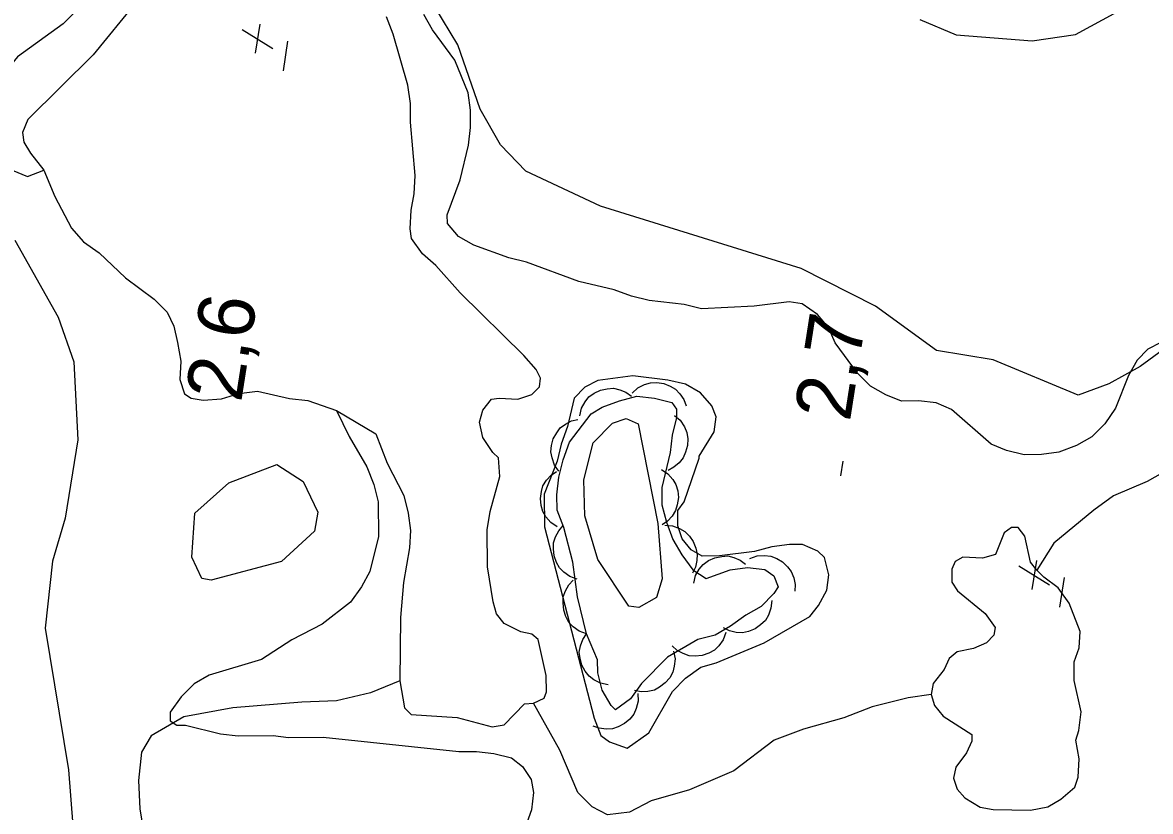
# Model space of a CAD drawing. Extents: x 282461 to 284471, y 5554090 to 5557646.
# Drawn here: x 283464.4 to 283524.3, y 5555583.9 to 5555625.8 of the extents above; entities that cross this region are included whole.
import ezdxf

# ---------------------------------------------------------------- set-up
doc = ezdxf.new("R2010")
doc.units = 0
for name, color, linetype in [('Niveau 2', 7, 'Continuous'), ('Niveau 3', 7, 'Continuous'), ('Niveau 4', 7, 'Continuous'), ('Niveau 44', 7, 'Continuous'), ('Niveau 7', 7, 'Continuous')]:
    doc.layers.add(name, color=color, linetype=linetype)

msp = doc.modelspace()

# ---------------------------------------------------------------- linework, layer by layer
at = {"layer": 'Niveau 2'}
for points in [[(283526.87, 5555609.8), (283523.78, 5555607.54), (283522.11, 5555606.61), (283520.48, 5555606.01), (283515.96, 5555607.9), (283512.95, 5555608.39), (283509.71, 5555610.74), (283505.75, 5555612.75), (283495.09, 5555616.06), (283491.12, 5555617.92), (283489.78, 5555619.32), (283488.69, 5555621.22), (283487.5, 5555624.64), (283484.65, 5555629.36)], [(283512.06, 5555625.98), (283513.99, 5555625.16), (283518.03, 5555624.84), (283520.34, 5555625.19), (283522.59, 5555626.4)], [(283463.96, 5555614.26), (283466.25, 5555610.16), (283467.09, 5555607.79), (283467.3, 5555603.64), (283466.63, 5555599.47), (283465.96, 5555597.19), (283465.57, 5555593.63), (283466.81, 5555586.1), (283467.03, 5555583.15), (283465.62, 5555575.15), (283464.68, 5555572.23), (283462.8, 5555569.06)], [(283497.12, 5555594.73), (283496.59, 5555594.8), (283494.95, 5555597.29), (283494.26, 5555599.61), (283494.21, 5555601.52), (283494.7, 5555603.48), (283495.73, 5555604.53), (283496.45, 5555604.77), (283497.09, 5555604.49), (283498.14, 5555599.19), (283498.37, 5555596.26), (283498.06, 5555595.27), (283497.12, 5555594.73)], [(283474.39, 5555596.19), (283473.89, 5555596.28), (283473.37, 5555597.4), (283473.53, 5555599.75), (283475.33, 5555601.36), (283477.89, 5555602.33), (283479.28, 5555601.43), (283480.06, 5555599.79), (283479.89, 5555598.78), (283478.13, 5555597.17), (283474.39, 5555596.19)]]:
    msp.add_lwpolyline(points, dxfattribs=at)
at = {"layer": 'Niveau 3'}
for p, q in [((283476.04, 5555625.45), (283477.67, 5555624.45)), ((283476.75, 5555624.19), (283477, 5555625.73)), ((283478.23, 5555623.25), (283478.47, 5555624.83)), ((283507.86, 5555601.72), (283507.98, 5555602.51)), ((283518.03, 5555595.68), (283518.28, 5555597.22)), ((283517.32, 5555596.94), (283518.95, 5555595.94)), ((283519.51, 5555594.74), (283519.75, 5555596.32))]:
    msp.add_line(p, q, dxfattribs=at)
at = {"layer": 'Niveau 4'}
for points in [[(283470.41, 5555626.91), (283468.11, 5555624.11), (283464.65, 5555620.67), (283464.37, 5555619.98), (283464.43, 5555619.46), (283464.78, 5555618.88), (283465.49, 5555617.98), (283466.08, 5555616.57), (283466.97, 5555614.9), (283467.61, 5555614.16), (283468.43, 5555613.58), (283469.84, 5555612.26), (283471.36, 5555611.11), (283472.06, 5555610.42), (283472.41, 5555609.68), (283472.6, 5555608.81), (283472.78, 5555607.83), (283472.73, 5555606.84), (283472.97, 5555606.09), (283473.32, 5555605.86), (283473.96, 5555605.75), (283474.94, 5555605.82), (283475.87, 5555606.11), (283476.86, 5555606.23), (283478.55, 5555605.84), (283479.53, 5555605.73), (283481.05, 5555605.2)], [(283481.05, 5555605.2), (283483.15, 5555603.96), (283483.74, 5555602.41), (283484.63, 5555600.68), (283484.87, 5555599.75), (283484.99, 5555598.83), (283484.94, 5555597.9), (283484.61, 5555596.05), (283484.45, 5555594.19), (283484.42, 5555590.84), (283484.67, 5555589.39), (283485.02, 5555589.05), (283487.46, 5555588.89), (283489.32, 5555588.38), (283489.96, 5555588.5), (283491.05, 5555589.61), (283491.52, 5555589.64), (283492.1, 5555589.91), (283492.21, 5555590.25), (283492.2, 5555591.12), (283491.78, 5555593.03), (283491.43, 5555593.32), (283490.85, 5555593.43), (283489.97, 5555593.88), (283489.56, 5555594.4), (283489.38, 5555595.04), (283489.08, 5555596.89), (283489.06, 5555598.85), (283489.23, 5555599.84), (283489.73, 5555601.69), (283489.67, 5555602.68), (283489.37, 5555602.97), (283488.84, 5555603.77), (283488.66, 5555604.58), (283488.83, 5555605.22), (283489.29, 5555605.8), (283489.7, 5555605.86), (283490.69, 5555605.81), (283491.44, 5555606.05), (283491.84, 5555606.46), (283491.9, 5555606.92), (283491.66, 5555607.38), (283491.01, 5555608.13), (283487.62, 5555611.46), (283486.33, 5555612.9), (283485.62, 5555613.53), (283485.04, 5555614.34), (283484.97, 5555614.86), (283485.02, 5555615.84), (283485.19, 5555616.71), (283485.24, 5555617.69), (283484.98, 5555620.53), (283484.98, 5555621.51), (283484.85, 5555622.49), (283484.07, 5555625.21), (283483.72, 5555626.13)], [(283532.84, 5555611.46), (283532.79, 5555610.34), (283532.51, 5555609.35), (283531.94, 5555608.42), (283531.31, 5555607.61), (283529.98, 5555606.21), (283527.79, 5555604.11), (283524.96, 5555601.89), (283524.15, 5555601.42), (283522.36, 5555600.66), (283521.32, 5555599.9), (283519.18, 5555598.15), (283518.28, 5555596.71)], [(283515.39, 5555597.36), (283514.34, 5555597.41), (283513.94, 5555597.18), (283513.77, 5555596.77), (283513.77, 5555596.08), (283514.07, 5555595.61), (283515.53, 5555594.41), (283516.06, 5555593.66), (283516, 5555593.26), (283515.6, 5555592.85), (283514.91, 5555592.55), (283514.04, 5555592.37), (283513.63, 5555592.02), (283513.35, 5555591.44), (283512.77, 5555590.69), (283512.66, 5555590.11), (283512.84, 5555589.53), (283513.31, 5555588.95), (283514.83, 5555587.98), (283514.83, 5555587.63), (283514.55, 5555587), (283513.97, 5555586.24), (283513.86, 5555585.66), (283514.04, 5555585.08), (283514.45, 5555584.62), (283515.27, 5555584.11), (283515.96, 5555584), (283517.94, 5555583.95), (283518.87, 5555584.13), (283519.56, 5555584.54), (283520.31, 5555585.18), (283520.48, 5555585.71), (283520.53, 5555586.69), (283520.35, 5555587.67), (283520.52, 5555588.19), (283520.63, 5555589.18), (283520.27, 5555590.85), (283520.26, 5555591.84), (283520.54, 5555592.59), (283520.59, 5555593.46), (283520, 5555594.96), (283519.41, 5555595.77), (283518.65, 5555596.34), (283518.28, 5555596.71), (283517.95, 5555597.14), (283517.64, 5555598.53), (283517.29, 5555598.99), (283516.94, 5555598.99), (283516.54, 5555598.7), (283516.08, 5555597.54), (283515.39, 5555597.36)], [(283484.42, 5555590.84), (283482.86, 5555590.19), (283481.06, 5555589.77), (283479.21, 5555589.7), (283475.55, 5555589.39), (283472.94, 5555588.91), (283471.21, 5555587.91), (283470.69, 5555587.04), (283470.53, 5555585.53), (283470.6, 5555584.03), (283470.97, 5555581.72), (283470.98, 5555579.98), (283470.88, 5555578.59), (283470.37, 5555576.56), (283469.99, 5555573.32), (283469.79, 5555569.56), (283469.58, 5555567.48), (283468.9, 5555565.04), (283468.16, 5555563.13), (283466.13, 5555559.68)], [(283512.66, 5555590.11), (283511.44, 5555589.93), (283509.53, 5555589.45), (283508.02, 5555588.86), (283505.88, 5555588.27), (283504.32, 5555587.68), (283502.18, 5555586.04), (283499.81, 5555585.04), (283497.78, 5555584.45), (283496.62, 5555583.86), (283495.46, 5555583.71), (283494.64, 5555584.14), (283493.88, 5555584.89), (283492.93, 5555587.14), (283491.52, 5555589.64)]]:
    msp.add_lwpolyline(points, dxfattribs=at)
at = {"layer": 'Niveau 44'}
for points in [[(283493.98, 5555604.92), (283494.08, 5555605.32), (283494.28, 5555605.66), (283494.47, 5555605.92), (283494.75, 5555606.12), (283495.08, 5555606.28), (283495.45, 5555606.35), (283495.77, 5555606.38), (283496.11, 5555606.3), (283496.44, 5555606.17), (283496.73, 5555605.96)], [(283496.77, 5555606.13), (283497.08, 5555606.41), (283497.43, 5555606.58), (283497.74, 5555606.68), (283498.09, 5555606.69), (283498.45, 5555606.64), (283498.79, 5555606.49), (283499.07, 5555606.33), (283499.31, 5555606.08), (283499.51, 5555605.78), (283499.64, 5555605.45)], [(283494.34, 5555593.33), (283493.86, 5555595.3), (283493.61, 5555597.14), (283493.13, 5555598.99), (283492.78, 5555599.91), (283492.77, 5555600.72), (283492.88, 5555601.65), (283493.1, 5555602.58), (283493.44, 5555603.51), (283494.59, 5555605.02), (283495.17, 5555605.37), (283496.09, 5555605.72), (283497.02, 5555605.96), (283497.95, 5555605.85), (283498.88, 5555605.63), (283499.12, 5555605.28), (283499.12, 5555604.82), (283498.9, 5555603.89), (283498.79, 5555602.96), (283498.34, 5555601.11), (283498.35, 5555600.19), (283498.59, 5555599.26), (283498.94, 5555598.34), (283499.41, 5555597.53), (283500, 5555596.73), (283500.7, 5555596.27), (283501.98, 5555596.74), (283502.9, 5555596.86), (283503.83, 5555596.75), (283504.3, 5555596.41), (283504.54, 5555595.83), (283504.31, 5555595.48), (283503.62, 5555594.78), (283502.81, 5555594.32), (283502, 5555593.73), (283501.19, 5555593.26), (283500.27, 5555593.03), (283498.65, 5555592.09), (283497.27, 5555590.69), (283496.69, 5555589.88), (283495.88, 5555589.29), (283495.65, 5555589.52), (283495.18, 5555590.33), (283494.94, 5555591.25), (283494.93, 5555591.95), (283494.34, 5555593.33)], [(283499.02, 5555604.94), (283499.33, 5555604.68), (283499.55, 5555604.34), (283499.68, 5555604.04), (283499.73, 5555603.7), (283499.72, 5555603.34), (283499.61, 5555602.98), (283499.49, 5555602.68), (283499.27, 5555602.42), (283498.99, 5555602.18), (283498.68, 5555602.02)], [(283492.88, 5555601.97), (283492.64, 5555602.3), (283492.51, 5555602.68), (283492.44, 5555603), (283492.48, 5555603.34), (283492.57, 5555603.69), (283492.76, 5555604.02), (283492.94, 5555604.28), (283493.22, 5555604.48), (283493.54, 5555604.65), (283493.89, 5555604.73)], [(283492.79, 5555599.02), (283492.45, 5555599.24), (283492.19, 5555599.55), (283492.02, 5555599.83), (283491.93, 5555600.16), (283491.89, 5555600.52), (283491.95, 5555600.89), (283492.03, 5555601.2), (283492.22, 5555601.49), (283492.46, 5555601.76), (283492.75, 5555601.96)], [(283498.33, 5555602.07), (283498.67, 5555601.84), (283498.93, 5555601.53), (283499.1, 5555601.26), (283499.19, 5555600.93), (283499.23, 5555600.57), (283499.17, 5555600.19), (283499.08, 5555599.88), (283498.9, 5555599.59), (283498.65, 5555599.32), (283498.36, 5555599.12)], [(283493.85, 5555596.23), (283493.46, 5555596.37), (283493.14, 5555596.6), (283492.91, 5555596.83), (283492.74, 5555597.13), (283492.62, 5555597.47), (283492.58, 5555597.85), (283492.59, 5555598.17), (283492.7, 5555598.49), (283492.87, 5555598.81), (283493.11, 5555599.08)], [(283498.5, 5555599.1), (283498.91, 5555599.07), (283499.28, 5555598.93), (283499.57, 5555598.77), (283499.81, 5555598.53), (283500.02, 5555598.23), (283500.15, 5555597.88), (283500.23, 5555597.57), (283500.21, 5555597.23), (283500.13, 5555596.87), (283499.98, 5555596.55)], [(283500.04, 5555596.03), (283500.14, 5555596.43), (283500.34, 5555596.77), (283500.55, 5555597.02), (283500.83, 5555597.22), (283501.16, 5555597.37), (283501.53, 5555597.44), (283501.85, 5555597.47), (283502.18, 5555597.39), (283502.52, 5555597.25), (283502.8, 5555597.04)], [(283503.03, 5555597.33), (283503.42, 5555597.47), (283503.81, 5555597.49), (283504.14, 5555597.46), (283504.46, 5555597.34), (283504.77, 5555597.15), (283505.03, 5555596.89), (283505.23, 5555596.64), (283505.36, 5555596.31), (283505.43, 5555595.96), (283505.42, 5555595.6)], [(283494.34, 5555593.33), (283493.96, 5555593.47), (283493.64, 5555593.71), (283493.41, 5555593.94), (283493.24, 5555594.25), (283493.13, 5555594.59), (283493.1, 5555594.97), (283493.11, 5555595.29), (283493.23, 5555595.61), (283493.41, 5555595.93), (283493.64, 5555596.19)], [(283504.19, 5555595.1), (283504.15, 5555594.69), (283504.01, 5555594.32), (283503.85, 5555594.04), (283503.6, 5555593.8), (283503.31, 5555593.59), (283502.95, 5555593.46), (283502.64, 5555593.39), (283502.3, 5555593.41), (283501.94, 5555593.49), (283501.63, 5555593.65)], [(283495.5, 5555590.62), (283495.09, 5555590.7), (283494.74, 5555590.89), (283494.48, 5555591.08), (283494.27, 5555591.35), (283494.09, 5555591.67), (283494.01, 5555592.03), (283493.96, 5555592.35), (283494.03, 5555592.69), (283494.15, 5555593.03), (283494.34, 5555593.33)], [(283501.75, 5555593.4), (283501.61, 5555593.01), (283501.37, 5555592.7), (283501.14, 5555592.47), (283500.84, 5555592.3), (283500.5, 5555592.18), (283500.12, 5555592.15), (283499.8, 5555592.16), (283499.48, 5555592.28), (283499.16, 5555592.45), (283498.89, 5555592.69)], [(283498.97, 5555592.41), (283499.05, 5555592.01), (283499.01, 5555591.61), (283498.94, 5555591.3), (283498.77, 5555591), (283498.53, 5555590.72), (283498.23, 5555590.5), (283497.95, 5555590.34), (283497.61, 5555590.27), (283497.25, 5555590.25), (283496.9, 5555590.32)], [(283497.07, 5555590.16), (283497.09, 5555589.75), (283496.98, 5555589.36), (283496.86, 5555589.06), (283496.64, 5555588.8), (283496.37, 5555588.56), (283496.03, 5555588.39), (283495.73, 5555588.28), (283495.39, 5555588.26), (283495.02, 5555588.31), (283494.69, 5555588.42)]]:
    msp.add_lwpolyline(points, dxfattribs=at)
at = {"layer": 'Niveau 7'}
for points in [[(283467.8, 5555627.04), (283466.53, 5555625.76), (283464.1, 5555624), (283463.53, 5555623.31), (283463.07, 5555622.49), (283462.73, 5555621.56), (283462.51, 5555620.64), (283462.4, 5555619.71), (283462.64, 5555619.02), (283463.11, 5555618.44), (283463.81, 5555617.98), (283464.62, 5555617.64), (283465.49, 5555617.98)], [(283524.88, 5555608.81), (283524.18, 5555608.46), (283523.61, 5555607.87), (283523.15, 5555607.06), (283522.46, 5555605.32), (283521.89, 5555604.5), (283521.2, 5555603.8), (283520.39, 5555603.34), (283519.46, 5555602.98), (283518.53, 5555602.86), (283517.61, 5555602.85), (283516.67, 5555603.08), (283515.86, 5555603.42), (283513.75, 5555605.26), (283512.93, 5555605.6), (283512, 5555605.71), (283511.08, 5555605.7), (283510.26, 5555606.04), (283509.44, 5555606.5), (283508.74, 5555607.19), (283507.56, 5555608.8), (283507.21, 5555609.61), (283506.62, 5555610.3), (283505.8, 5555610.87), (283505.11, 5555610.98), (283503.25, 5555610.74), (283500.46, 5555610.6), (283499.53, 5555610.83), (283497.67, 5555611.05), (283496.74, 5555611.27), (283495.81, 5555611.61), (283493.94, 5555612.06), (283491.15, 5555613.08), (283490.22, 5555613.31), (283488.35, 5555613.99), (283487.53, 5555614.45), (283486.95, 5555615.14), (283486.94, 5555615.6), (283487.62, 5555617.46), (283488.07, 5555619.31), (283488.18, 5555620.24), (283488.17, 5555621.16), (283488.05, 5555622.09), (283487.34, 5555623.82), (283486.16, 5555625.43), (283485.69, 5555626.24)], [(283500.33, 5555602.67), (283500.33, 5555602.78), (283501.13, 5555604.06), (283501.24, 5555604.87), (283501, 5555605.45), (283500.41, 5555606.14), (283499.6, 5555606.6), (283498.66, 5555606.82), (283496.8, 5555607.04), (283494.95, 5555606.8), (283494.25, 5555606.44), (283493.68, 5555605.86), (283493.34, 5555604.35), (283493, 5555603.42), (283492.78, 5555602.5), (283492.09, 5555600.76), (283492.11, 5555599.02), (283494.75, 5555588.85), (283495.11, 5555587.93), (283495.57, 5555587.59), (283496.51, 5555587.25), (283497.66, 5555588.06), (283498.92, 5555590.27), (283499.61, 5555590.97), (283500.42, 5555591.56), (283501.23, 5555591.79), (283503.78, 5555592.85), (283506.21, 5555594.26), (283506.67, 5555594.84), (283507.12, 5555595.65), (283507.23, 5555596.46), (283506.99, 5555597.39), (283506.64, 5555597.73), (283505.83, 5555598.07), (283505.13, 5555598.07), (283504.2, 5555597.95), (283503.27, 5555597.71), (283501.42, 5555597.47), (283500.49, 5555597.46), (283499.9, 5555597.8), (283499.43, 5555598.38), (283499.19, 5555599.07), (283499.19, 5555599.88), (283499.53, 5555600.35), (283500.33, 5555602.67)], [(283481.05, 5555605.2), (283481.73, 5555603.81), (283482.67, 5555602.2), (283483.03, 5555601.27), (283483.27, 5555600.35), (283483.28, 5555598.5), (283482.83, 5555596.64), (283482.38, 5555595.83), (283481.8, 5555595.01), (283480.3, 5555593.85), (283478.68, 5555593.02), (283477.07, 5555591.97), (283474.29, 5555591.14), (283473.48, 5555590.67), (283472.79, 5555589.98), (283472.21, 5555589.16), (283472.22, 5555588.7), (283472.57, 5555588.47), (283473.03, 5555588.47), (283474.89, 5555588.02), (283475.82, 5555587.91), (283477.68, 5555587.93), (283478.5, 5555587.82), (283480.35, 5555587.83), (283487.56, 5555587.07), (283488.49, 5555587.08), (283489.42, 5555586.97), (283490.35, 5555586.74), (283490.94, 5555586.28), (283491.41, 5555585.59), (283491.53, 5555584.9), (283491.42, 5555583.97), (283491.08, 5555583.04)]]:
    msp.add_lwpolyline(points, dxfattribs=at)

# ---------------------------------------------------------------- texts
at = {"layer": 'Niveau 3'}
for s, rotation, p in [('    2,6', 81.0958, (283475.29, 5555601.18)), ('2,7  ', 81.09575, (283508.34, 5555604.56))]:
    msp.add_text(s, height=3, rotation=rotation, dxfattribs=at).set_placement(p)

doc.saveas('drawing.dxf')
